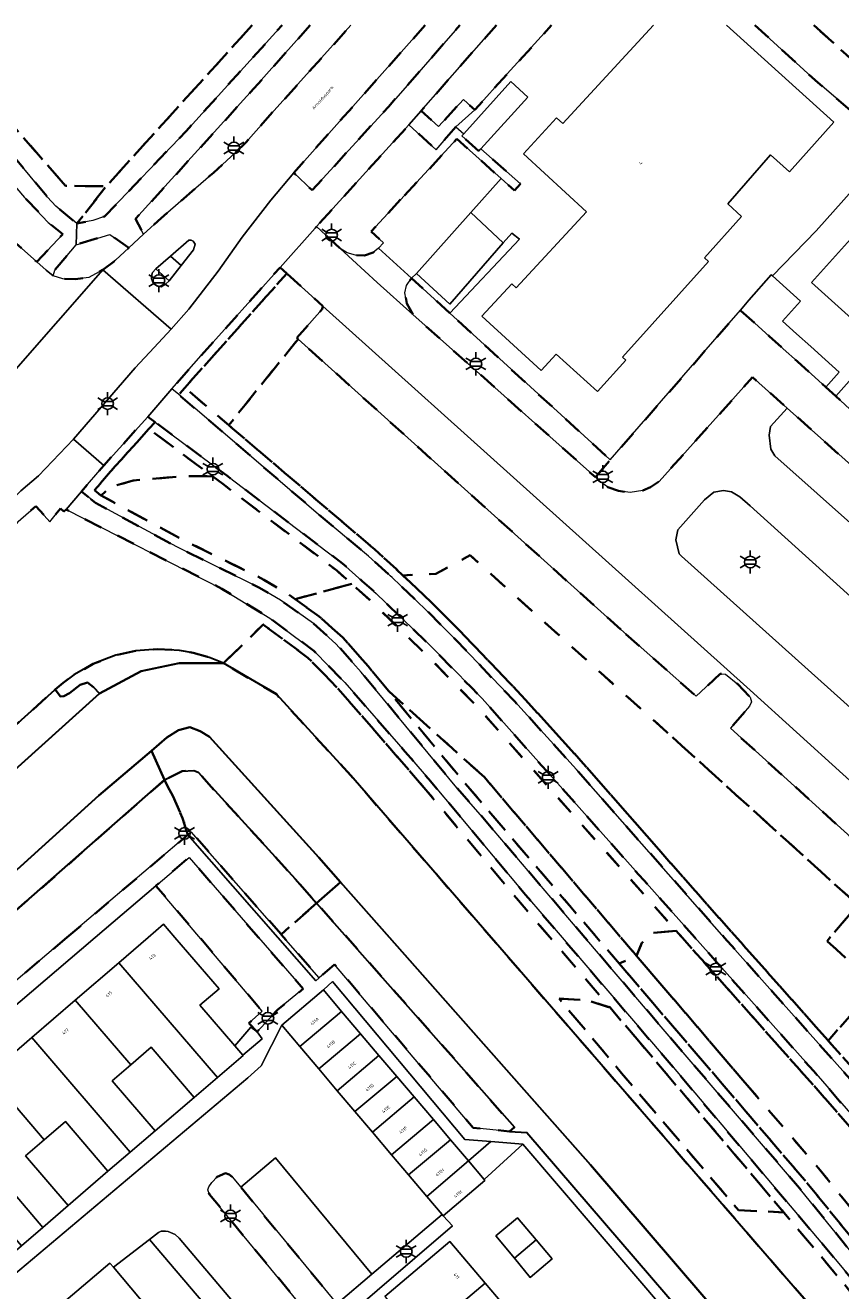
# Model space of a CAD drawing. Extents: x 105780 to 185197, y 477999 to 525027.
# Tile 432 of 562: x 108292 to 108381, y 479961 to 480100. Entities that reach past the tile are written whole.
import ezdxf
from ezdxf.enums import TextEntityAlignment as Align

# ---------------------------------------------------------------- set-up
doc = ezdxf.new("R2010")
doc.units = 0
doc.linetypes.add('XX-HIDDEN', pattern=[4, 2, -2])
for name, color, linetype, lineweight in [('B-GV-GR-HAAG_01-G', 252, 'GR-HAAG1', 13), ('B-GV-GR-MATERIAALGRENS-G', 252, 'XX-HIDDEN', 35), ('B-RO-IE-MEUBILAIR_WEGMEUBILAIR-S', 252, 'Continuous', 25), ('B-WE-GW-WATERGANG_SLOOT_INSTEEK-G', 252, 'Continuous', 30), ('B-XX-KG-KADASTRAAL_BEBOUWING-G', 252, 'Continuous', 20), ('B1-WE-OG-BEBOUWING-T18', 7, 'Continuous', 18), ('B1-WE-OG-TERREIN_ERF-GV', 252, 'Continuous', 18), ('B1-WE-OG-TOPOGRAFIE-T18', 10, 'Continuous', 18), ('B1-WE-VH-VERHARDING_ASFALT-GV', 252, 'Continuous', 18), ('B1-WE-VH-VERHARDING_BETON-GV', 252, 'Continuous', 18), ('B1-WE-VH-VERHARDING_BETONSTRAATSTEEN-GV', 252, 'Continuous', 18), ('B1-WE-VH-VERHARDING_TEGEL-GV', 252, 'Continuous', 18)]:
    doc.layers.add(name, color=color, linetype=linetype, lineweight=lineweight)
doc.styles.add('NLCS-ISO', font='NLCS-ISO.ttf')
doc.styles.add('NLCS-ISO-M200-T18', font='NLCS-ISO.ttf', dxfattribs={"height": 0.36})
doc.linetypes.add('GR-HAAG1', pattern='A,6,[176,NLCS.shx,S=0.125,R=0,X=0,Y=0],-2', length=8)

# ---------------------------------------------------------------- blocks, each defined once
blk = doc.blocks.new('B-SIE-WEG_LICHTMAST-SO')
at = {"ltscale": 0.1}
for p, q in [((-1.1, 0.63), (-2.19, 1.27)), ((0, 1.27), (0, 2.53)), ((1.1, 0.63), (2.19, 1.27)), ((-1.1, -0.63), (-2.19, -1.27)), ((0, -1.27), (0, -2.53)), ((1.1, -0.63), (2.19, -1.27))]:
    blk.add_line(p, q, dxfattribs=at)
at = {"flags": 128}
for points in [[(-1.16, 0.5), (1.16, 0.5)], [(-1.16, -0.5), (1.16, -0.5)]]:
    blk.add_lwpolyline(points, dxfattribs=at)
at = {"ltscale": 0.1}
blk.add_circle((0, 0), 1.27, dxfattribs=at)
at = {"style": 'NLCS-ISO'}
blk.add_attdef('TYPE', text='', height=1.8, dxfattribs=at).set_placement((0, 2.53), align=Align.BOTTOM_CENTER)

msp = doc.modelspace()

# ---------------------------------------------------------------- linework, layer by layer
at = {"layer": 'B-GV-GR-HAAG_01-G', "flags": 128}
msp.add_lwpolyline([(108310.157, 480011.578), (108309.781, 480011.248), (108319.647, 480000), (108323.819, 479995.243), (108324.195, 479995.573), (108320.023, 480000.33)], close=True, dxfattribs=at)
at = {"layer": 'B-GV-GR-MATERIAALGRENS-G', "flags": 128}
for points in [[(108286.64, 480100.013), (108286.402, 480099.777), (108284.452, 480097.842), (108284.548, 480097.755), (108284.515, 480095.988), (108296.37, 480082.411), (108300.835, 480082.359), (108316.834, 480100.013)], [(108316.834, 480100.013), (108300.835, 480082.359), (108297.621, 480078.268), (108299.364, 480078.609), (108300.663, 480079.057), (108309.585, 480088.401), (108320.111, 480100.013)], [(108323.207, 480100.013), (108316.637, 480092.639), (108304.054, 480078.781), (108304.934, 480077.096), (108306.506, 480078.554), (108312.581, 480083.854), (108314.542, 480085.615), (108316.135, 480087.152), (108319.252, 480090.67), (108327.674, 480100.013)], [(108335.812, 480100.013), (108321.397, 480083.839), (108323.432, 480081.927), (108331.813, 480091.125), (108339.612, 480100.013)], [(108343.643, 480100.013), (108342.492, 480098.747), (108335.378, 480090.64), (108337.267, 480088.928), (108339.997, 480091.882), (108341.254, 480090.749), (108344.818, 480094.675), (108349.664, 480100.013)], [(108371.978, 480100.013), (108378.579, 480093.994), (108386.989, 480086.781), (108386.876, 480086.654), (108395.522, 480078.875), (108398.389, 480082.057), (108378.435, 480100.013)], [(108378.435, 480100.013), (108398.389, 480082.057), (108400.655, 480084.572), (108383.513, 480100.013)]]:
    msp.add_lwpolyline(points, dxfattribs=at)
for points in [[(108284.452, 480097.842), (108282.158, 480095.624), (108287.069, 480089.965), (108294.412, 480081.153), (108295.316, 480080.183), (108297.621, 480078.268), (108300.835, 480082.359), (108296.37, 480082.411), (108284.515, 480095.988), (108284.548, 480097.755)], [(108280.504, 480094.444), (108277.82, 480091.194), (108282.201, 480087.029), (108282.329, 480086.476), (108282.1, 480083.958), (108293.222, 480074.082), (108296.059, 480077.12), (108294.485, 480078.388), (108291.883, 480081.148)], [(108333.551, 480081.359), (108339.284, 480087.552), (108344.144, 480083.201), (108345.596, 480081.901), (108346.257, 480082.65), (108341.928, 480086.465), (108341.689, 480086.201), (108339.826, 480087.889), (108340.042, 480088.128), (108339.17, 480088.896), (108337.001, 480086.36), (108334.03, 480089.104), (108323.885, 480077.941), (108326.502, 480075.534), (108327.262, 480075.062), (108328.185, 480074.818), (108329.17, 480074.789), (108330.111, 480075.094), (108330.681, 480075.593), (108331.228, 480076.171), (108329.898, 480077.412)], [(108303.32, 480075.599), (108301.233, 480077.092), (108297.528, 480075.94), (108295.186, 480073.163), (108295.028, 480072.554), (108296.072, 480072.208), (108297.462, 480072.164), (108298.942, 480072.37), (108300.468, 480073.192), (108301.861, 480074.245)], [(108320.634, 480072.8), (108319.892, 480073.47), (108311.252, 480063.795), (108308.016, 480060.171), (108308.779, 480059.524), (108309.445, 480060.27), (108312.67, 480063.88)], [(108321.875, 480065.61), (108321.738, 480065.733), (108324.515, 480068.884), (108324.582, 480069.237), (108320.634, 480072.8), (108312.67, 480063.88), (108309.445, 480060.27), (108314.271, 480056.173)], [(108338.52, 480068.445), (108334.315, 480072.276), (108333.769, 480071.473), (108333.595, 480070.669), (108333.789, 480069.526), (108334.46, 480068.317), (108354.478, 480050.465), (108356.108, 480052.36), (108354.081, 480054.218)], [(108380.841, 480059.356), (108379.742, 480060.345), (108378.188, 480061.745), (108376.633, 480063.145), (108375.078, 480064.546), (108373.523, 480065.947), (108370.378, 480068.78), (108367.359, 480065.306), (108356.108, 480052.36), (108354.478, 480050.465), (108355.055, 480049.95), (108355.828, 480049.388), (108357.008, 480048.956), (108358.28, 480048.774), (108359.677, 480049.021), (108360.516, 480049.382), (108361.462, 480050.01), (108371.717, 480061.42), (108375.519, 480058.03), (108398.266, 480037.747), (108401.129, 480040.93), (108399.56, 480042.355), (108398, 480043.772), (108396.439, 480045.189), (108394.879, 480046.606), (108393.318, 480048.024), (108391.758, 480049.441), (108390.198, 480050.858), (108388.637, 480052.275), (108387.077, 480053.693), (108385.516, 480055.11), (108383.956, 480056.527), (108382.395, 480057.944)], [(108357.265, 480033.77), (108321.875, 480065.61), (108314.271, 480056.173), (108330.259, 480042.565), (108332.665, 480040.368), (108333.368, 480039.703), (108336.976, 480039.877), (108340.734, 480041.903), (108353.939, 480030.037), (108362.296, 480022.526), (108383.242, 480003.572), (108379.882, 479999.606), (108385.335, 479994.694), (108386.353, 479995.843), (108392.135, 480002.366), (108385.284, 480008.468), (108369.283, 480022.947), (108371.367, 480025.347), (108371.582, 480025.849), (108371.443, 480026.353), (108370.082, 480027.768), (108368.749, 480028.863), (108368.165, 480028.91), (108365.537, 480026.464)], [(108402.337, 479963.028), (108392.208, 479974.573), (108384.335, 479983.773), (108383.434, 479984.825), (108380.086, 479988.593), (108380.006, 479988.683), (108374.642, 479994.722), (108365.522, 480004.99), (108353.142, 480019.088), (108346.34, 480026.584), (108339.854, 480033.365), (108336.56, 480036.682), (108333.368, 480039.703), (108332.665, 480040.368), (108330.259, 480042.565), (108314.271, 480056.173), (108309.445, 480060.27), (108308.779, 480059.524), (108313.623, 480055.411), (108323.874, 480046.613), (108329.598, 480041.815), (108331.984, 480039.637), (108332.182, 480039.456), (108335.861, 480035.966), (108339.138, 480032.667), (108345.608, 480025.902), (108352.396, 480018.422), (108368.617, 480000), (108373.911, 479994.04), (108382.779, 479984.057), (108391.452, 479973.918), (108401.582, 479962.372), (108406.128, 479957.092), (108439.262, 479918.61), (108440.022, 479919.26), (108428.403, 479932.757), (108424.758, 479936.991)], [(108305.525, 480055.752), (108306.199, 480056.497), (108305.393, 480057.097), (108300.562, 480051.757), (108298.111, 480048.894), (108298.893, 480048.27), (108299.544, 480049.03), (108301.313, 480051.096)], [(108305.525, 480055.752), (108301.313, 480051.096), (108299.544, 480049.03), (108300.205, 480048.503), (108300.294, 480048.454), (108300.739, 480048.905), (108301.766, 480049.524), (108303.795, 480050.098), (108309.536, 480050.601), (108312.508, 480050.552)], [(108394.507, 479966.767), (108378.418, 479985.331), (108365.374, 480000), (108342.055, 480026.197), (108340.911, 480027.363), (108336.465, 480031.893), (108330.445, 480037.714), (108328.915, 480039.078), (108326.75, 480041.009), (108314.22, 480050.525), (108306.199, 480056.497), (108305.525, 480055.752), (108312.508, 480050.552), (108313.619, 480049.725), (108326.114, 480040.236), (108327.76, 480038.768), (108328.249, 480038.332), (108329.764, 480036.981), (108335.76, 480031.183), (108341.324, 480025.514), (108363.335, 480000.731), (108376.903, 479985.475), (108379.583, 479982.458), (108392.491, 479967.566), (108420.776, 479934.737), (108421.178, 479934.272), (108424.863, 479930.011), (108425.264, 479929.549), (108436.574, 479916.497), (108437.337, 479917.144), (108422.581, 479934.172)], [(108312.508, 480050.552), (108309.536, 480050.601), (108303.795, 480050.098), (108301.766, 480049.524), (108300.739, 480048.905), (108300.294, 480048.454), (108309.045, 480043.708), (108318.128, 480039.23), (108320.835, 480037.6), (108321.538, 480037.099), (108327.76, 480038.768), (108326.114, 480040.236), (108313.619, 480049.725)], [(108357.096, 479997.131), (108356.905, 479997.354), (108340.057, 480017.053), (108331.809, 480027.006), (108329.542, 480029.741), (108326.777, 480032.874), (108324.192, 480035.207), (108321.538, 480037.099), (108320.835, 480037.6), (108318.128, 480039.23), (108309.045, 480043.708), (108300.294, 480048.454), (108300.205, 480048.503), (108299.544, 480049.03), (108298.893, 480048.27), (108299.65, 480047.666), (108308.585, 480042.82), (108317.648, 480038.352), (108319.953, 480037.001), (108320.312, 480036.745), (108323.565, 480034.426), (108326.065, 480032.17), (108328.782, 480029.091), (108339.292, 480016.409), (108342.129, 480013.153), (108353.337, 480000), (108362.114, 479989.7), (108376.647, 479972.775), (108388.213, 479958.532), (108390.125, 479956.503), (108391.296, 479955.426), (108392.659, 479954.366), (108393.77, 479953.606), (108397.36, 479951.558), (108402.914, 479948.179), (108405.389, 479946.359), (108406.175, 479945.636), (108407.218, 479944.549), (108410.591, 479940.485), (108411.004, 479939.988), (108422.487, 479926.35), (108432.457, 479914.79), (108433.18, 479914.24), (108434.551, 479914.034), (108435.264, 479914.076), (108437.992, 479916.388), (108437.337, 479917.144), (108436.574, 479916.497), (108434.872, 479915.055), (108434.596, 479915.038), (108433.582, 479915.191), (108433.146, 479915.522), (108424.532, 479925.508), (108424.13, 479925.982), (108420.472, 479930.294), (108420.067, 479930.778), (108407.954, 479945.227), (108406.04, 479947.121), (108403.471, 479949.011), (108397.868, 479952.42), (108394.316, 479954.446), (108391.933, 479956.199), (108390.828, 479957.215), (108388.966, 479959.191), (108386.364, 479962.394), (108377.415, 479973.416)], [(108295.16, 480027.117), (108295.238, 480027.187), (108296.099, 480027.927), (108297.283, 480028.794), (108299.415, 480030.002), (108301.87, 480030.938), (108304.093, 480031.433), (108306.445, 480031.624), (108308.883, 480031.474), (108310.362, 480031.207), (108312.226, 480030.67), (108313.694, 480030.074), (108318.038, 480034.298), (108318.778, 480035.017), (108313.516, 480038.244), (108296.428, 480046.928), (108296.188, 480046.715), (108295.807, 480047.037), (108294.641, 480045.584), (108293.128, 480047.277), (108287.345, 480042.324), (108285.434, 480040.551), (108282.485, 480037.513), (108248.723, 480000), (108231.272, 479980.656), (108235.259, 479977.509), (108233.441, 479975.27), (108233.342, 479975.147), (108232.524, 479975.921), (108229.39, 479978.552), (108224.992, 479973.625), (108208.749, 479955.693), (108201.933, 479948.144), (108201.731, 479947.92), (108205.117, 479940.505), (108205.628, 479939.588), (108210.968, 479933.297), (108218.801, 479924.041), (108224.59, 479928.956), (108224.118, 479932.497), (108230.935, 479942.884), (108228.969, 479948.099), (108216.843, 479937.297), (108214.13, 479936.429), (108211.417, 479936.32), (108209.832, 479936.961), (108208.329, 479938.348), (108207.001, 479940.33), (108206.314, 479942.157), (108206.342, 479943.351), (108206.643, 479944.73), (108207.174, 479945.887), (108208.135, 479947.273), (108210.114, 479949.584), (108216.39, 479955.244), (108220.306, 479958.777), (108233.534, 479971.318), (108244.701, 479981.906), (108268.677, 480003.332), (108280.547, 480013.993)], [(108362.296, 480022.526), (108353.939, 480030.037), (108340.734, 480041.903), (108336.976, 480039.877), (108333.368, 480039.703), (108336.56, 480036.682), (108339.854, 480033.365), (108346.34, 480026.584), (108353.142, 480019.088), (108365.522, 480004.99), (108374.642, 479994.722), (108380.006, 479988.683), (108385.335, 479994.694), (108379.882, 479999.606), (108383.242, 480003.572)], [(108327.76, 480038.768), (108321.538, 480037.099), (108324.192, 480035.207), (108326.777, 480032.874), (108329.542, 480029.741), (108331.809, 480027.006), (108342.304, 480017.57), (108358.989, 479997.982), (108359.573, 479999.41), (108360.806, 480000.513), (108363.335, 480000.731), (108341.324, 480025.514), (108335.76, 480031.183), (108329.764, 480036.981), (108328.249, 480038.332)], [(108362.994, 479985.779), (108350.824, 480000), (108346.81, 480004.69), (108336.179, 480017.401), (108333.626, 480020.337), (108327.007, 480027.947), (108323.606, 480031.432), (108318.778, 480035.017), (108318.038, 480034.298), (108318.217, 480034.188), (108322.946, 480030.677), (108326.271, 480027.269), (108335.418, 480016.752), (108346.047, 480004.044), (108356.084, 479992.315), (108359.064, 479988.834), (108375.138, 479969.859), (108375.74, 479969.149), (108380.42, 479963.611), (108387.278, 479955.266), (108388.325, 479954.131), (108389.191, 479953.368), (108392.467, 479951.091), (108401.433, 479945.722), (108403.694, 479944.041), (108405.191, 479942.582), (108418.131, 479927.118), (108418.467, 479926.717), (108422.353, 479922.139), (108422.758, 479921.664), (108429.668, 479913.547), (108429.933, 479913.157), (108430.037, 479912.46), (108430.062, 479910.979), (108426.775, 479908.194), (108426.227, 479907.73), (108426.014, 479906.238), (108431.07, 479910.522), (108431.036, 479912.543), (108430.888, 479913.53), (108430.465, 479914.154), (108420.051, 479926.385), (108409.208, 479939.341), (108405.925, 479943.263), (108404.344, 479944.804), (108403.152, 479945.751), (108401.989, 479946.554), (108393.01, 479951.931), (108389.809, 479954.156), (108389.025, 479954.847), (108388.032, 479955.923), (108381.188, 479964.251)], [(108335.418, 480016.752), (108326.271, 480027.269), (108322.946, 480030.677), (108318.217, 480034.188), (108318.038, 480034.298), (108313.694, 480030.074), (108319.493, 480026.672), (108327.641, 480017.773), (108343.045, 480000), (108382.319, 479954.697), (108387.179, 479951.144), (108393.658, 479946.683), (108396.067, 479945.217), (108398.524, 479943.439), (108401.834, 479940.751), (108412.796, 479928.911), (108414.899, 479926.406), (108418.131, 479927.118), (108405.191, 479942.582), (108403.694, 479944.041), (108401.433, 479945.722), (108392.467, 479951.091), (108389.191, 479953.368), (108388.325, 479954.131), (108387.278, 479955.266), (108380.42, 479963.611), (108375.74, 479969.149), (108375.138, 479969.859), (108370.18, 479970.093), (108357.344, 479985.141), (108350.491, 479993.299), (108353.516, 479993.137), (108356.084, 479992.315), (108346.047, 480004.044)], [(108342.304, 480017.57), (108331.809, 480027.006), (108340.057, 480017.053), (108356.905, 479997.354), (108357.096, 479997.131), (108358.989, 479997.982)], [(108307.239, 480017.284), (108307.577, 480016.523), (108308.144, 480015.54), (108309.207, 480013.069), (108309.781, 480011.248), (108310.157, 480011.578), (108320.023, 480000.33), (108323.912, 480003.765), (108321.559, 480006.428), (108310.912, 480018.111), (108310.427, 480018.298), (108309.162, 480018.252)], [(108296.516, 480000), (108309.781, 480011.248), (108309.207, 480013.069), (108308.144, 480015.54), (108307.577, 480016.523), (108307.239, 480017.284), (108265.041, 479980.231), (108268.611, 479976.337), (108270.433, 479977.882)], [(108317.545, 480000), (108309.925, 480008.779), (108306.289, 480005.681), (108317.935, 479991.909), (108316.462, 479990.59), (108317.379, 479989.66), (108319.623, 479992.074), (108322.442, 479994.359)], [(108323.912, 480003.765), (108320.023, 480000.33), (108324.195, 479995.573), (108325.877, 479997.052), (108341.082, 479979.147), (108345.045, 479978.732), (108345.617, 479979.192)], [(108363.335, 480000.731), (108360.806, 480000.513), (108359.573, 479999.41), (108358.989, 479997.982), (108370.884, 479984.091), (108378.95, 479974.698), (108387.891, 479963.686), (108392.491, 479967.566), (108379.583, 479982.458), (108376.903, 479985.475)], [(108370.884, 479984.091), (108358.989, 479997.982), (108357.096, 479997.131), (108377.415, 479973.416), (108386.364, 479962.394), (108387.891, 479963.686), (108378.95, 479974.698)], [(108386.353, 479995.843), (108385.335, 479994.694), (108380.006, 479988.683), (108380.086, 479988.593), (108383.434, 479984.825), (108384.335, 479983.773), (108387.648, 479982.981), (108392.67, 479988.647)], [(108359.064, 479988.834), (108356.084, 479992.315), (108353.516, 479993.137), (108350.491, 479993.299), (108357.344, 479985.141), (108370.18, 479970.093), (108375.138, 479969.859)], [(108314.652, 479973.753), (108314.307, 479974.014), (108313.925, 479974.159), (108312.992, 479973.758), (108312.416, 479973.145), (108312.102, 479972.667), (108311.969, 479972.334), (108312.175, 479971.803), (108323.722, 479957.817), (108326.139, 479959.84), (108315.591, 479972.616)]]:
    msp.add_lwpolyline(points, close=True, dxfattribs=at)
at = {"layer": 'B-WE-GW-WATERGANG_SLOOT_INSTEEK-G', "flags": 128}
for points in [[(108308.839, 480030.073), (108313.694, 480030.074), (108312.226, 480030.67), (108310.362, 480031.207), (108308.883, 480031.474), (108306.445, 480031.624), (108304.093, 480031.433), (108301.87, 480030.938), (108299.415, 480030.002), (108297.283, 480028.794), (108296.099, 480027.927), (108295.238, 480027.187), (108295.83, 480026.433), (108296.199, 480026.448), (108296.8, 480026.773), (108297.962, 480027.693), (108298.778, 480027.956), (108299.432, 480027.463), (108300.109, 480026.764), (108304.678, 480029.21)], [(108305.796, 480020.472), (108307.239, 480017.284), (108309.162, 480018.252), (108310.427, 480018.298), (108310.912, 480018.111), (108321.559, 480006.428), (108323.912, 480003.765), (108326.535, 480006.082), (108324.168, 480008.762), (108312.171, 480022.003), (108311.119, 480022.623), (108309.985, 480023.074), (108308.774, 480022.73), (108307.49, 480021.912)], [(108307.239, 480017.284), (108305.796, 480020.472), (108300.037, 480015.577), (108282.805, 480000), (108266.828, 479985.615), (108263.178, 479982.263), (108265.041, 479980.231)], [(108353.93, 479975.07), (108348.355, 479981.381), (108331.908, 480000), (108326.535, 480006.082), (108323.912, 480003.765), (108345.617, 479979.192), (108345.045, 479978.732), (108346.943, 479978.618), (108375.863, 479944.983), (108378.101, 479946.877), (108375.684, 479949.736)]]:
    msp.add_lwpolyline(points, close=True, dxfattribs=at)
for points in [[(108382.319, 479954.697), (108343.045, 480000), (108327.641, 480017.773), (108319.493, 480026.672), (108313.694, 480030.074), (108308.839, 480030.073), (108304.678, 480029.21), (108300.109, 480026.764), (108282.956, 480011.326), (108270.371, 480000), (108247.149, 479978.967), (108237.043, 479969.814), (108209.454, 479945.21)], [(108209.454, 479945.21), (108237.043, 479969.814), (108247.149, 479978.967), (108270.371, 480000), (108282.956, 480011.326), (108300.109, 480026.764), (108299.432, 480027.463), (108298.778, 480027.956), (108297.962, 480027.693), (108296.8, 480026.773), (108296.199, 480026.448), (108295.83, 480026.433), (108295.238, 480027.187), (108295.16, 480027.117), (108280.547, 480013.993), (108268.677, 480003.332), (108244.701, 479981.906), (108233.534, 479971.318), (108220.306, 479958.777)], [(108228.55, 479950.827), (108240.681, 479961.874), (108255.753, 479975.444), (108263.178, 479982.263), (108266.828, 479985.615), (108282.805, 480000), (108300.037, 480015.577), (108305.796, 480020.472), (108307.49, 480021.912), (108308.774, 480022.73), (108309.985, 480023.074), (108311.119, 480022.623), (108312.171, 480022.003), (108324.168, 480008.762), (108326.535, 480006.082), (108331.908, 480000), (108348.355, 479981.381), (108353.93, 479975.07), (108375.684, 479949.736)]]:
    msp.add_lwpolyline(points, dxfattribs=at)
at = {"layer": 'B-XX-KG-KADASTRAAL_BEBOUWING-G', "flags": 128}
for points in [[(108360.853, 480100.013), (108350.897, 480089.232), (108350.211, 480089.866), (108346.578, 480085.931), (108353.486, 480079.552), (108345.797, 480071.226), (108345.31, 480071.675), (108342.041, 480068.135), (108348.52, 480062.152), (108350.159, 480063.969), (108354.714, 480059.852), (108357.823, 480063.299), (108357.451, 480063.633), (108366.898, 480074.115), (108366.46, 480074.509), (108370.516, 480079.034), (108368.995, 480080.425), (108373.692, 480085.827), (108375.764, 480083.965), (108380.642, 480089.375), (108368.855, 480100.013)], [(108382.318, 480060.987), (108380.841, 480059.356), (108382.395, 480057.944)]]:
    msp.add_lwpolyline(points, dxfattribs=at)
for points in [[(108340.042, 480088.128), (108339.826, 480087.889), (108341.689, 480086.201), (108341.928, 480086.465), (108347.08, 480092.151), (108345.217, 480093.839)], [(108397.448, 480076.625), (108397.408, 480077.178), (108397.407, 480077.185), (108395.797, 480078.657), (108395.767, 480078.654), (108395.281, 480078.607), (108394.116, 480077.314), (108388.061, 480082.77), (108378.194, 480071.82), (108392.487, 480058.94), (108402.348, 480069.883), (108396.3, 480075.342)], [(108376.549, 480066.18), (108374.994, 480067.58), (108376.956, 480069.772), (108373.898, 480072.527), (108373.761, 480072.65), (108371.31, 480069.891), (108370.378, 480068.78), (108373.523, 480065.947), (108375.078, 480064.546), (108376.633, 480063.145), (108378.188, 480061.745), (108379.742, 480060.345), (108381.214, 480061.98), (108379.66, 480063.379), (108378.105, 480064.779)], [(108302.214, 479997.223), (108313.019, 479984.636), (108315.847, 479987.064), (108315.819, 479987.097), (108314.93, 479988.132), (108311.111, 479992.58), (108313.203, 479994.376), (108308.374, 480000), (108307.133, 480001.446), (108305.449, 480000)], [(108302.214, 479997.223), (108297.446, 479993.13), (108303.534, 479986.039), (108305.773, 479987.961), (108310.49, 479982.466), (108313.019, 479984.636)], [(108303.534, 479986.039), (108297.446, 479993.13), (108292.679, 479989.038), (108303.466, 479976.471), (108306.189, 479978.809), (108301.49, 479984.284)], [(108326.647, 479991.9), (108324.656, 479994.248), (108320.087, 479990.374), (108322.069, 479988.037)], [(108328.722, 479989.453), (108326.647, 479991.9), (108322.069, 479988.037), (108324.149, 479985.583)], [(108292.679, 479989.038), (108287.911, 479984.945), (108294.031, 479977.816), (108296.353, 479979.81), (108301.021, 479974.372), (108303.466, 479976.471)], [(108330.748, 479987.063), (108328.722, 479989.453), (108324.149, 479985.583), (108326.176, 479983.193)], [(108332.694, 479984.769), (108330.748, 479987.063), (108326.176, 479983.193), (108328.111, 479980.912)], [(108294.031, 479977.816), (108287.911, 479984.945), (108283.144, 479980.853), (108293.867, 479968.201), (108296.662, 479970.601), (108291.98, 479976.056)], [(108334.598, 479982.524), (108332.694, 479984.769), (108328.111, 479980.912), (108330.033, 479978.644)], [(108336.715, 479980.027), (108334.598, 479982.524), (108330.033, 479978.644), (108332.124, 479976.178)], [(108283.144, 479980.853), (108278.225, 479976.63), (108284.315, 479969.535), (108286.817, 479971.683), (108291.529, 479966.194), (108293.867, 479968.201)], [(108338.579, 479977.829), (108336.715, 479980.027), (108332.124, 479976.178), (108333.989, 479973.979)], [(108340.556, 479975.496), (108338.579, 479977.829), (108333.989, 479973.979), (108336.002, 479971.605)], [(108342.267, 479973.479), (108340.556, 479975.496), (108336.002, 479971.605), (108337.675, 479969.632), (108337.791, 479969.496), (108342.36, 479973.37)], [(108345.591, 479964.823), (108347.987, 479966.851), (108345.949, 479969.271), (108343.57, 479967.297)], [(108342.383, 479962.108), (108338.525, 479966.666), (108331.388, 479960.625), (108335.246, 479956.067)], [(108347.987, 479966.851), (108345.591, 479964.823), (108347.31, 479962.717), (108349.747, 479964.76)], [(108305.449, 479959.323), (108301.618, 479963.841), (108301.221, 479964.309), (108293.025, 479957.358), (108288.548, 479953.561), (108290.591, 479951.151), (108290.986, 479950.685), (108296.452, 479955.321), (108298.242, 479953.211)], [(108346.111, 479957.703), (108342.383, 479962.108), (108335.246, 479956.067), (108338.974, 479951.662)]]:
    msp.add_lwpolyline(points, close=True, dxfattribs=at)
at = {"layer": 'B1-WE-OG-TERREIN_ERF-GV', "flags": 128}
for points in [[(108349.664, 480100.013), (108344.818, 480094.675), (108341.254, 480090.749), (108339.17, 480088.896), (108340.042, 480088.128), (108345.217, 480093.839), (108347.08, 480092.151), (108341.928, 480086.465), (108346.257, 480082.65), (108345.596, 480081.901), (108344.144, 480083.201), (108340.805, 480079.497), (108344.375, 480076.159), (108345.332, 480077.223), (108346.162, 480076.552), (108338.52, 480068.445), (108354.081, 480054.218), (108356.108, 480052.36), (108367.359, 480065.306), (108370.378, 480068.78), (108371.31, 480069.891), (108373.761, 480072.65), (108373.898, 480072.527), (108378.707, 480077.492), (108386.876, 480086.654)], [(108380.642, 480089.375), (108375.764, 480083.965), (108373.692, 480085.827), (108368.995, 480080.425), (108370.516, 480079.034), (108366.46, 480074.509), (108366.898, 480074.115), (108357.451, 480063.633), (108357.823, 480063.299), (108354.714, 480059.852), (108350.159, 480063.969), (108348.52, 480062.152), (108342.041, 480068.135), (108345.31, 480071.675), (108345.797, 480071.226), (108353.486, 480079.552), (108346.578, 480085.931), (108350.211, 480089.866), (108350.897, 480089.232), (108360.853, 480100.013)], [(108368.855, 480100.013), (108380.642, 480089.375)], [(108386.989, 480086.781), (108378.579, 480093.994), (108371.978, 480100.013)], [(108386.876, 480086.654), (108378.707, 480077.492), (108373.898, 480072.527), (108376.956, 480069.772), (108374.994, 480067.58), (108376.549, 480066.18), (108378.105, 480064.779), (108379.66, 480063.379), (108381.214, 480061.98), (108379.742, 480060.345), (108380.841, 480059.356), (108382.318, 480060.987)], [(108392.487, 480058.94), (108378.194, 480071.82), (108388.061, 480082.77)], [(108392.12, 479925.559), (108380.619, 479939.3), (108375.863, 479944.983), (108375.471, 479944.552), (108375.023, 479944.058), (108365.271, 479955.375), (108363.359, 479953.765), (108361.687, 479955.732), (108361.683, 479955.755), (108363.595, 479957.365), (108362.373, 479958.817), (108346.52, 479977.342), (108342.267, 479973.479), (108342.36, 479973.37), (108337.791, 479969.496), (108338.806, 479968.375), (108326.4, 479957.753), (108357.871, 479920.648), (108357.824, 479920.608), (108365.682, 479911.336), (108369.805, 479906.472), (108370.781, 479907.451), (108372.284, 479909.302), (108384.149, 479919.459)], [(108334.643, 479932.74), (108305.585, 479966.903), (108301.618, 479963.841), (108305.449, 479959.323)], [(108331.388, 479960.625), (108338.525, 479966.666), (108342.383, 479962.108), (108346.111, 479957.703)]]:
    msp.add_lwpolyline(points, dxfattribs=at)
for points in [[(108339.17, 480088.896), (108341.254, 480090.749), (108339.997, 480091.882), (108337.267, 480088.928), (108335.378, 480090.64), (108334.03, 480089.104), (108337.001, 480086.36)], [(108344.144, 480083.201), (108339.284, 480087.552), (108333.551, 480081.359), (108329.898, 480077.412), (108331.228, 480076.171), (108330.681, 480075.593), (108334.315, 480072.276), (108334.864, 480072.807), (108340.805, 480079.497)], [(108344.375, 480076.159), (108340.805, 480079.497), (108334.864, 480072.807), (108338.518, 480069.427)], [(108344.375, 480076.159), (108338.518, 480069.427), (108334.864, 480072.807), (108334.315, 480072.276), (108338.52, 480068.445), (108346.162, 480076.552), (108345.332, 480077.223)], [(108306.289, 480005.681), (108299.623, 480000), (108273.145, 479977.435), (108286.505, 479961.88), (108291.529, 479966.194), (108286.817, 479971.683), (108284.315, 479969.535), (108278.225, 479976.63), (108283.144, 479980.853), (108287.911, 479984.945), (108292.679, 479989.038), (108297.446, 479993.13), (108302.214, 479997.223), (108305.449, 480000), (108307.133, 480001.446), (108308.374, 480000), (108313.203, 479994.376), (108311.111, 479992.58), (108314.93, 479988.132), (108316.708, 479990.167), (108317.379, 479989.66), (108316.462, 479990.59), (108317.935, 479991.909)], [(108324.656, 479994.248), (108326.647, 479991.9), (108328.722, 479989.453), (108330.748, 479987.063), (108332.694, 479984.769), (108334.598, 479982.524), (108336.715, 479980.027), (108338.579, 479977.829), (108340.556, 479975.496), (108343.02, 479977.617), (108340.146, 479977.843), (108325.649, 479995.187)], [(108317.379, 479989.66), (108316.708, 479990.167), (108314.93, 479988.132), (108315.819, 479987.097), (108317.922, 479988.906)], [(108305.773, 479987.961), (108303.534, 479986.039), (108301.49, 479984.284), (108306.189, 479978.809), (108310.49, 479982.466)], [(108296.353, 479979.81), (108294.031, 479977.816), (108291.98, 479976.056), (108296.662, 479970.601), (108301.021, 479974.372)], [(108346.52, 479977.342), (108343.02, 479977.617), (108340.556, 479975.496), (108342.267, 479973.479)], [(108349.747, 479964.76), (108347.31, 479962.717), (108345.591, 479964.823), (108343.57, 479967.297), (108345.949, 479969.271), (108347.987, 479966.851)]]:
    msp.add_lwpolyline(points, close=True, dxfattribs=at)
at = {"layer": 'B1-WE-VH-VERHARDING_ASFALT-GV', "flags": 128}
for points in [[(108285.979, 480056.723), (108300.468, 480073.192), (108298.942, 480072.37), (108297.462, 480072.164), (108296.072, 480072.208), (108295.028, 480072.554), (108294.235, 480073.163), (108293.222, 480074.082), (108282.1, 480083.958), (108275.825, 480089.485), (108264.378, 480100.013)], [(108327.674, 480100.013), (108319.252, 480090.67), (108316.135, 480087.152), (108314.542, 480085.615), (108312.581, 480083.854), (108306.506, 480078.554), (108304.934, 480077.096), (108303.32, 480075.599), (108301.861, 480074.245), (108300.468, 480073.192), (108307.945, 480066.706), (108309.903, 480068.886), (108313.111, 480073.04), (108315.727, 480076.774), (108318.893, 480080.845), (108321.397, 480083.839), (108335.812, 480100.013)], [(108388.398, 480040.116), (108374.144, 480052.826), (108373.712, 480053.546), (108373.535, 480055.062), (108373.695, 480056.026), (108375.519, 480058.03), (108371.717, 480061.42), (108361.462, 480050.01), (108360.516, 480049.382), (108359.677, 480049.021), (108358.28, 480048.774), (108357.008, 480048.956), (108355.828, 480049.388), (108355.055, 480049.95), (108354.478, 480050.465), (108334.46, 480068.317), (108330.55, 480071.812), (108326.502, 480075.534), (108323.885, 480077.941), (108323.734, 480077.772), (108319.892, 480073.47), (108320.634, 480072.8), (108324.582, 480069.237), (108371.459, 480027.111), (108381.599, 480017.918)], [(108209.618, 479959.847), (108212.646, 479963.123), (108214.631, 479965.288), (108231.904, 479984.635), (108245.779, 480000), (108260.939, 480016.803), (108281.621, 480039.728), (108287.911, 480045.529), (108289.396, 480046.831), (108291.487, 480048.958), (108293.392, 480050.618), (108297.239, 480054.649), (108304.004, 480062.457), (108306.08, 480064.695), (108307.945, 480066.706), (108300.468, 480073.192), (108285.979, 480056.723), (108284.056, 480054.514), (108272.382, 480041.522), (108244.137, 480010.225), (108234.993, 480000), (108205.45, 479967.169), (108199.802, 479960.879)], [(108388.213, 479958.532), (108376.647, 479972.775), (108362.114, 479989.7), (108353.337, 480000), (108342.129, 480013.153), (108339.292, 480016.409), (108328.782, 480029.091), (108326.065, 480032.17), (108323.565, 480034.426), (108320.312, 480036.745), (108319.953, 480037.001), (108317.648, 480038.352), (108308.585, 480042.82), (108299.65, 480047.666), (108298.893, 480048.27), (108298.111, 480048.894), (108296.428, 480046.928), (108313.516, 480038.244), (108318.778, 480035.017), (108323.606, 480031.432), (108327.007, 480027.947), (108333.626, 480020.337), (108336.179, 480017.401), (108346.81, 480004.69), (108350.824, 480000), (108362.994, 479985.779), (108381.188, 479964.251), (108388.032, 479955.923)]]:
    msp.add_lwpolyline(points, dxfattribs=at)
for points in [[(108307.739, 480071.989), (108307.336, 480071.616), (108306.875, 480071.351), (108306.416, 480071.441), (108305.973, 480071.726), (108305.802, 480072.227), (108305.83, 480072.648), (108305.922, 480072.898), (108306.259, 480073.297), (108307.88, 480074.691), (108309.905, 480076.458), (108310.147, 480076.462), (108310.367, 480076.336), (108310.586, 480076.032), (108310.399, 480075.388), (108309.063, 480073.664)], [(108400.517, 480020.151), (108400.369, 480019.236), (108396.625, 480014.939), (108395.919, 480014.525), (108395.043, 480014.402), (108394.184, 480014.652), (108363.915, 480041.793), (108363.681, 480042.079), (108363.295, 480043.593), (108363.523, 480044.707), (108366.45, 480048.001), (108367.475, 480048.829), (108368.522, 480049.014), (108369.388, 480048.878), (108370.323, 480048.297), (108371.451, 480047.345), (108399.158, 480022.307), (108400.126, 480021.342)]]:
    msp.add_lwpolyline(points, close=True, dxfattribs=at)
at = {"layer": 'B1-WE-VH-VERHARDING_BETON-GV', "flags": 128}
msp.add_lwpolyline([(108382.779, 479984.057), (108373.911, 479994.04), (108368.617, 480000), (108352.396, 480018.422), (108345.608, 480025.902), (108339.138, 480032.667), (108335.861, 480035.966), (108332.182, 480039.456), (108331.984, 480039.637), (108329.598, 480041.815), (108323.874, 480046.613), (108313.623, 480055.411), (108308.779, 480059.524), (108308.016, 480060.171), (108305.393, 480057.097), (108306.199, 480056.497), (108314.22, 480050.525), (108326.75, 480041.009), (108328.915, 480039.078), (108330.445, 480037.714), (108336.465, 480031.893), (108340.911, 480027.363), (108342.055, 480026.197), (108365.374, 480000), (108378.418, 479985.331), (108394.507, 479966.767)], dxfattribs=at)
at = {"layer": 'B1-WE-VH-VERHARDING_BETONSTRAATSTEEN-GV', "flags": 128}
for points in [[(108307.88, 480074.691), (108309.063, 480073.664), (108310.399, 480075.388), (108310.586, 480076.032), (108310.367, 480076.336), (108310.147, 480076.462), (108309.905, 480076.458)], [(108330.681, 480075.593), (108330.111, 480075.094), (108329.17, 480074.789), (108328.185, 480074.818), (108327.262, 480075.062), (108326.502, 480075.534), (108330.55, 480071.812), (108334.46, 480068.317), (108333.789, 480069.526), (108333.595, 480070.669), (108333.769, 480071.473), (108334.315, 480072.276)], [(108306.259, 480073.297), (108305.922, 480072.898), (108305.83, 480072.648), (108305.802, 480072.227), (108305.973, 480071.726), (108306.416, 480071.441), (108306.875, 480071.351), (108307.336, 480071.616), (108307.739, 480071.989)], [(108324.582, 480069.237), (108324.515, 480068.884), (108321.738, 480065.733), (108321.875, 480065.61), (108357.265, 480033.77), (108365.537, 480026.464), (108368.165, 480028.91), (108368.749, 480028.863), (108370.082, 480027.768), (108371.443, 480026.353), (108371.582, 480025.849), (108371.367, 480025.347), (108369.283, 480022.947), (108385.284, 480008.468), (108392.135, 480002.366), (108393.611, 480004.062), (108395.054, 480005.72), (108381.599, 480017.918), (108371.459, 480027.111)], [(108375.519, 480058.03), (108373.695, 480056.026), (108373.535, 480055.062), (108373.712, 480053.546), (108374.144, 480052.826), (108388.398, 480040.116), (108403.842, 480026.345), (108404.898, 480026.048), (108405.927, 480026.071), (108406.959, 480026.626), (108408.696, 480028.447), (108399.385, 480036.749), (108398.266, 480037.747)], [(108400.517, 480020.151), (108400.126, 480021.342), (108399.158, 480022.307), (108371.451, 480047.345), (108370.323, 480048.297), (108369.388, 480048.878), (108368.522, 480049.014), (108367.475, 480048.829), (108366.45, 480048.001), (108363.523, 480044.707), (108363.295, 480043.593), (108363.681, 480042.079), (108363.915, 480041.793), (108394.184, 480014.652), (108395.043, 480014.402), (108395.919, 480014.525), (108396.625, 480014.939), (108400.369, 480019.236)], [(108319.403, 479975.852), (108315.591, 479972.616), (108326.139, 479959.84), (108326.259, 479959.94), (108329.952, 479963.075)]]:
    msp.add_lwpolyline(points, close=True, dxfattribs=at)
for points in [[(108323.722, 479957.817), (108312.175, 479971.803), (108311.969, 479972.334), (108312.102, 479972.667), (108312.416, 479973.145), (108312.992, 479973.758), (108313.925, 479974.159), (108314.307, 479974.014), (108314.652, 479973.753), (108315.591, 479972.616), (108319.403, 479975.852), (108329.952, 479963.075), (108337.675, 479969.632), (108336.002, 479971.605), (108333.989, 479973.979), (108332.124, 479976.178), (108330.033, 479978.644), (108328.111, 479980.912), (108326.176, 479983.193), (108324.149, 479985.583), (108322.069, 479988.037), (108320.087, 479990.374), (108317.824, 479985.928), (108316.374, 479984.597), (108289.268, 479961.788)], [(108293.025, 479957.358), (108301.221, 479964.309), (108301.618, 479963.841), (108305.585, 479966.903), (108306.581, 479967.672), (108306.86, 479967.792), (108307.326, 479967.816), (108307.636, 479967.761), (108308.39, 479967.423), (108308.826, 479967.025), (108320.146, 479953.694)]]:
    msp.add_lwpolyline(points, dxfattribs=at)
at = {"layer": 'B1-WE-VH-VERHARDING_TEGEL-GV', "flags": 128}
for points in [[(108275.705, 480100.013), (108278.934, 480096.274), (108280.504, 480094.444), (108291.883, 480081.148), (108294.485, 480078.388), (108296.059, 480077.12), (108293.222, 480074.082), (108294.235, 480073.163), (108295.028, 480072.554), (108295.186, 480073.163), (108297.528, 480075.94), (108297.621, 480078.268), (108295.316, 480080.183), (108294.412, 480081.153), (108287.069, 480089.965), (108282.158, 480095.624), (108280.263, 480097.808), (108278.35, 480100.013)], [(108339.612, 480100.013), (108331.813, 480091.125), (108323.432, 480081.927), (108321.397, 480083.839), (108318.893, 480080.845), (108315.727, 480076.774), (108313.111, 480073.04), (108309.903, 480068.886), (108307.945, 480066.706), (108306.08, 480064.695), (108304.004, 480062.457), (108297.239, 480054.649), (108300.562, 480051.757), (108305.393, 480057.097), (108308.016, 480060.171), (108311.252, 480063.795), (108319.892, 480073.47), (108323.734, 480077.772), (108323.885, 480077.941), (108334.03, 480089.104), (108335.378, 480090.64), (108342.492, 480098.747)], [(108320.111, 480100.013), (108309.585, 480088.401), (108300.663, 480079.057), (108299.364, 480078.609), (108297.621, 480078.268), (108297.528, 480075.94), (108301.233, 480077.092), (108303.32, 480075.599), (108304.934, 480077.096), (108304.054, 480078.781), (108316.637, 480092.639), (108323.207, 480100.013)], [(108342.492, 480098.747), (108343.643, 480100.013)], [(108224.992, 479973.625), (108229.39, 479978.552), (108231.272, 479980.656), (108248.723, 480000), (108282.485, 480037.513), (108285.434, 480040.551), (108287.345, 480042.324), (108293.128, 480047.277), (108294.641, 480045.584), (108295.807, 480047.037), (108296.188, 480046.715), (108296.428, 480046.928), (108298.111, 480048.894), (108300.562, 480051.757), (108297.239, 480054.649), (108293.392, 480050.618), (108291.487, 480048.958), (108289.396, 480046.831), (108287.911, 480045.529), (108281.621, 480039.728), (108260.939, 480016.803), (108245.779, 480000), (108231.904, 479984.635), (108214.631, 479965.288)], [(108375.863, 479944.983), (108346.943, 479978.618), (108345.045, 479978.732), (108341.082, 479979.147), (108325.877, 479997.052), (108324.195, 479995.573), (108323.819, 479995.243), (108319.647, 480000), (108309.781, 480011.248), (108296.516, 480000), (108270.433, 479977.882), (108282.832, 479963.322), (108279.379, 479960.635)], [(108284.209, 479958.677), (108288.686, 479962.474), (108289.268, 479961.788), (108316.374, 479984.597), (108317.824, 479985.928), (108320.087, 479990.374), (108324.656, 479994.248), (108325.649, 479995.187), (108340.146, 479977.843), (108343.02, 479977.617), (108346.52, 479977.342), (108362.373, 479958.817)], [(108320.146, 479953.694), (108308.826, 479967.025), (108308.39, 479967.423), (108307.636, 479967.761), (108307.326, 479967.816), (108306.86, 479967.792), (108306.581, 479967.672), (108305.585, 479966.903), (108334.643, 479932.74)]]:
    msp.add_lwpolyline(points, dxfattribs=at)
for points in [[(108309.063, 480073.664), (108307.88, 480074.691), (108306.259, 480073.297), (108307.739, 480071.989)], [(108306.189, 479978.809), (108303.466, 479976.471), (108301.021, 479974.372), (108296.662, 479970.601), (108293.867, 479968.201), (108291.529, 479966.194), (108286.505, 479961.88), (108273.145, 479977.435), (108299.623, 480000), (108306.289, 480005.681), (108309.925, 480008.779), (108317.545, 480000), (108322.442, 479994.359), (108319.623, 479992.074), (108317.379, 479989.66), (108317.922, 479988.906), (108315.819, 479987.097), (108315.847, 479987.064), (108313.019, 479984.636), (108310.49, 479982.466)], [(108337.791, 479969.496), (108337.675, 479969.632), (108329.952, 479963.075), (108326.259, 479959.94), (108326.139, 479959.84), (108323.722, 479957.817), (108326.395, 479954.579), (108348.373, 479928.661), (108356.295, 479919.319), (108357.824, 479920.608), (108357.871, 479920.648), (108326.4, 479957.753), (108338.806, 479968.375)]]:
    msp.add_lwpolyline(points, close=True, dxfattribs=at)

# ---------------------------------------------------------------- block references
at = {"layer": 'B-RO-IE-MEUBILAIR_WEGMEUBILAIR-S', "xscale": 0.5, "yscale": 0.5, "zscale": 0.5}
for p in [(108314.839, 480086.563), (108325.556, 480077.017), (108306.614, 480072.028), (108341.382, 480062.893), (108300.992, 480058.534), (108312.542, 480051.345), (108355.288, 480050.507), (108371.466, 480041.166), (108332.795, 480034.794), (108349.288, 480017.552), (108309.42, 480011.418), (108367.678, 479996.541), (108318.566, 479991.137), (108314.459, 479969.474), (108333.736, 479965.567)]:
    msp.add_blockref('B-SIE-WEG_LICHTMAST-SO', p, dxfattribs=at)

# ---------------------------------------------------------------- texts
at = {"layer": 'B1-WE-OG-BEBOUWING-T18', "style": 'NLCS-ISO-M200-T18'}
for s, rotation, p in [('4', 46.6, (108359.447, 480084.904)), ('413', 40.6, (108305.897, 479997.88)), ('415', 40.6, (108301.13, 479993.788)), ('411A', 40.3, (108323.69, 479990.807)), ('417', 40.6, (108296.362, 479989.695)), ('411B', 40.2, (108325.477, 479988.295)), ('411C', 39.5, (108327.794, 479985.994)), ('411D', 40.5, (108329.712, 479983.548)), ('411E', 40.1, (108331.512, 479981.16)), ('411F', 40.4, (108333.411, 479978.89)), ('411G', 40, (108335.569, 479976.456)), ('411H', 40, (108337.411, 479974.239)), ('411K', 40.5, (108339.41, 479971.886)), ('411', 310.3, (108339.244, 479962.877))]:
    msp.add_text(s, height=0.36, rotation=rotation, dxfattribs=at).set_placement(p, align=Align.MIDDLE)
at = {"layer": 'B1-WE-OG-TOPOGRAFIE-T18', "style": 'NLCS-ISO-M200-T18'}
msp.add_text('Arnolduspark', height=0.36, rotation=48.3, dxfattribs=at).set_placement((108324.617, 480092.041), align=Align.MIDDLE)

doc.saveas('drawing.dxf')
